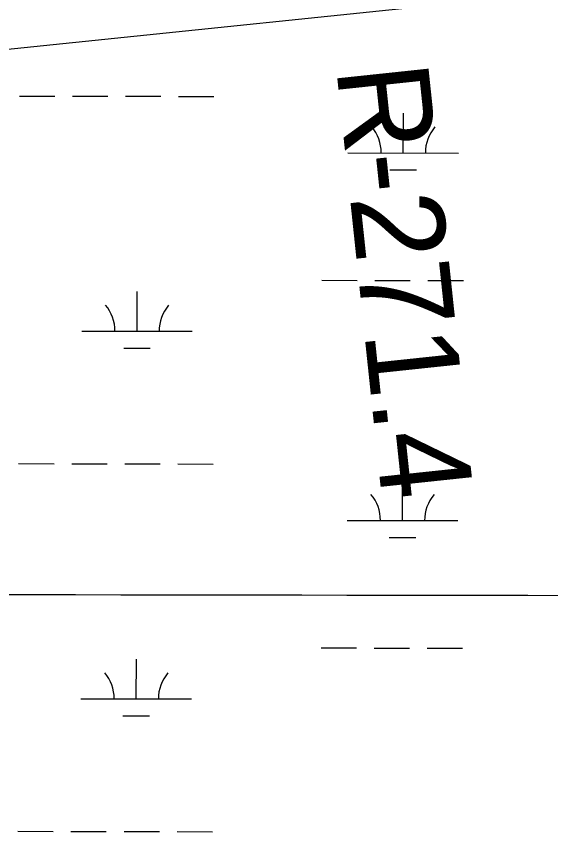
# Model space of a CAD drawing. Extents: x 3219052 to 3256913, y 800770 to 826146.
# Drawn here: x 3226376 to 3226859, y 818088 to 818826 of the extents above; entities that cross this region are included whole.
import ezdxf

# ---------------------------------------------------------------- set-up
doc = ezdxf.new("R2010")
doc.units = 0
for name, color, linetype in [('V-GRID-MAJR', 7, 'Continuous'), ('V-RIVR-RANG-IDEN', 7, 'Continuous'), ('V-TOPO-WATR-IDEN', 7, 'Continuous'), ('V-WETL-SWMP', 7, 'Continuous')]:
    doc.layers.add(name, color=color, linetype=linetype)

msp = doc.modelspace()

# ---------------------------------------------------------------- linework, layer by layer
at = {"layer": 'V-GRID-MAJR'}
msp.add_spline([(3223238.921, 818307.868), (3228474.772, 818299.872), (3233710.625, 818292.637), (3238946.4790000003, 818286.164), (3244182.3340000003, 818280.452), (3249418.1890000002, 818275.502), (3254654.045, 818271.314), (3254654.046, 818271.314)], degree=3, dxfattribs=at)
at = {"layer": 'V-TOPO-WATR-IDEN'}
msp.add_lwpolyline([(3227054.5793251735, 819113.3308298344), (3226742.680466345, 819020.0054562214), (3226723.069745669, 819017.9742919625), (3226742.0261478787, 818834.9518175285), (3226169.5891364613, 818775.6621250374), (3226150.632734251, 818958.6845994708), (3226128.6431582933, 818956.4070472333), (3225814.0686640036, 818984.8459587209)], dxfattribs=at)
at = {"layer": 'V-WETL-SWMP'}
for p, q in [((3226378.6567225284, 818754.132783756), (3226410.6566522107, 818754.0657147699)), ((3226426.6566170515, 818754.0321802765), (3226458.656546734, 818753.9651112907)), ((3226474.656511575, 818753.9315767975), (3226506.6564412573, 818753.8645078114)), ((3226522.6564060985, 818753.8309733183), (3226554.656335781, 818753.7639043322)), ((3226725.86561203, 818702.6629989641), (3226725.941062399, 818738.6628876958)), ((3226675.8657219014, 818702.7677942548), (3226775.8655021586, 818702.5582036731)), ((3226713.8332974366, 818687.2571975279), (3226737.833244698, 818687.2068957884)), ((3226652.215845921, 818587.3852119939), (3226684.2157756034, 818587.3181430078)), ((3226700.215740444, 818587.2846085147), (3226732.2156701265, 818587.2175395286)), ((3226748.2156349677, 818587.1840050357), (3226780.2155646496, 818587.1169360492)), ((3226485.0549030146, 818541.3055059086), (3226485.130353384, 818577.3053946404)), ((3226435.055012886, 818541.4103011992), (3226535.054793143, 818541.2007106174)), ((3226473.022588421, 818525.8997044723), (3226497.0225356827, 818525.8494027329)), ((3226377.9594877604, 818421.4588119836), (3226409.9594174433, 818421.3917429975)), ((3226425.9593822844, 818421.3582085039), (3226457.959311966, 818421.2911395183)), ((3226473.9592768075, 818421.2576050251), (3226505.95920649, 818421.190536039)), ((3226521.9591713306, 818421.1570015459), (3226553.9591010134, 818421.0899325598)), ((3226725.168377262, 818369.9890271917), (3226725.2438276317, 818405.9889159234)), ((3226675.168487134, 818370.0938224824), (3226775.168267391, 818369.8842319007)), ((3226713.1360626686, 818354.5832257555), (3226737.1360099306, 818354.532924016)), ((3226651.5186111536, 818254.7112402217), (3226683.5185408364, 818254.6441712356)), ((3226699.518505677, 818254.6106367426), (3226731.518435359, 818254.5435677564)), ((3226747.5184002, 818254.5100332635), (3226779.5183298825, 818254.442964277)), ((3226484.357668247, 818208.6315341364), (3226484.4331186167, 818244.6314228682)), ((3226434.357778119, 818208.736329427), (3226534.357558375, 818208.5267388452)), ((3226472.325353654, 818193.2257327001), (3226496.325300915, 818193.1754309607)), ((3226377.262252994, 818088.7848402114), (3226409.2621826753, 818088.7177712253)), ((3226425.2621475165, 818088.6842367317), (3226457.262077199, 818088.6171677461)), ((3226473.26204204, 818088.5836332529), (3226505.2619717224, 818088.5165642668)), ((3226521.2619365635, 818088.4830297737), (3226553.2618662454, 818088.4159607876))]:
    msp.add_line(p, q, dxfattribs=at)
for centre, radius, start, end in [((3226670.623792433, 818703.2535846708), 35.24628790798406, 359.1080939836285, 40.65175231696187), ((3226781.109421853, 818703.0220166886), 35.246287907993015, 139.10808960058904, 180.65174793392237), ((3226429.8130834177, 818541.8960916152), 35.24628790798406, 359.1080939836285, 40.65175231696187), ((3226540.2987128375, 818541.664523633), 35.246287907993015, 139.10808960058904, 180.65174793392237), ((3226669.9265576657, 818370.5796128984), 35.24628790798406, 359.1080939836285, 40.65175231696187), ((3226780.412187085, 818370.3480449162), 35.246287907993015, 139.10808960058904, 180.65174793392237), ((3226429.11584865, 818209.222119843), 35.24628790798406, 359.1080939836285, 40.65175231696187), ((3226539.6014780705, 818208.9905518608), 35.246287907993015, 139.10808960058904, 180.65174793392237)]:
    msp.add_arc(centre, radius, start, end, dxfattribs=at)

# ---------------------------------------------------------------- texts
at = {"layer": 'V-RIVR-RANG-IDEN'}
msp.add_text('R-271.4', height=82.99999799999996, rotation=276.05096276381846, dxfattribs=at).set_placement((3226665.221781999, 818779.2112887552))

doc.saveas('drawing.dxf')
